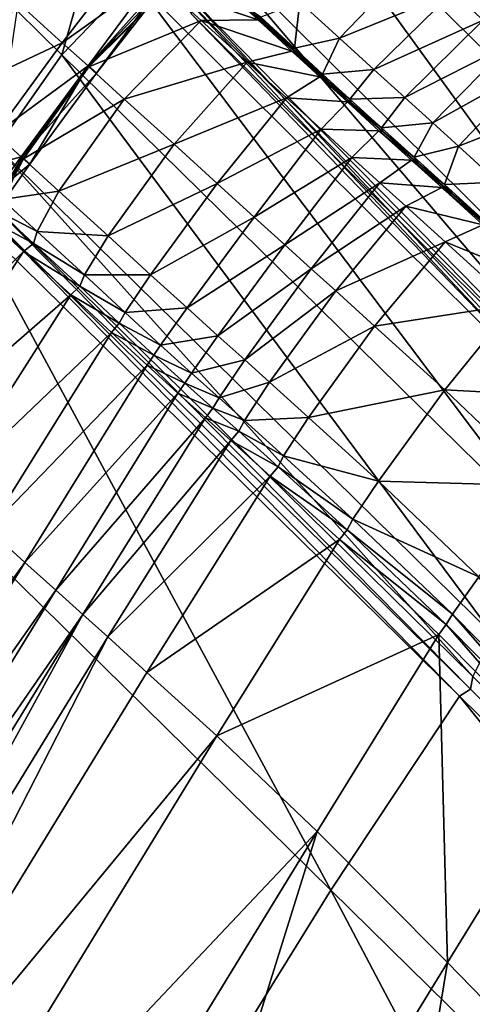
# Model space of a CAD drawing. Header units: millimetres. Extents: x 2387 to 13955, y -4964 to 364.
# Tile 227 of 656: x 6210.52 to 6217.48, y -4334.11 to -4318.94. Entities that reach past the tile are written whole.
import ezdxf

# ---------------------------------------------------------------- set-up
doc = ezdxf.new("R2010")
doc.units = ezdxf.units.MM
doc.header["$MEASUREMENT"] = 0
doc.layers.add('Predefinito', color=7, linetype='Continuous', true_color=0x000000)

msp = doc.modelspace()

# ---------------------------------------------------------------- linework, layer by layer
at = {"layer": 'Predefinito'}
for points in [[(6224.016, -4321.74, 730.353), (6216.383, -4314.229, 775.526), (6219.006, -4311.969, 775.524)], [(6223.93, -4321.923, 730.368), (6216.298, -4314.412, 775.527), (6216.383, -4314.229, 775.526)], [(6216.383, -4314.229, 775.526), (6224.016, -4321.74, 730.353), (6223.93, -4321.923, 730.368)], [(6223.737, -4321.983, 730.353), (6216.104, -4314.472, 775.526), (6216.298, -4314.412, 775.527)], [(6216.298, -4314.412, 775.527), (6223.93, -4321.923, 730.368), (6223.737, -4321.983, 730.353)], [(6223.144, -4322.371, 730.332), (6215.51, -4314.859, 775.524), (6216.104, -4314.472, 775.526)], [(6216.104, -4314.472, 775.526), (6223.737, -4321.983, 730.353), (6223.144, -4322.371, 730.332)], [(6221.855, -4323.537, 730.325), (6214.222, -4316.025, 775.523), (6215.51, -4314.859, 775.524)], [(6215.51, -4314.859, 775.524), (6223.144, -4322.371, 730.332), (6221.855, -4323.537, 730.325)], [(6220.661, -4324.914, 730.377), (6213.093, -4317.402, 775.527), (6214.222, -4316.025, 775.523)], [(6214.222, -4316.025, 775.523), (6221.855, -4323.537, 730.325), (6220.661, -4324.914, 730.377)], [(6220.348, -4325.935, 730.534), (6212.977, -4318.424, 775.54), (6213.093, -4317.402, 775.527)], [(6213.093, -4317.402, 775.527), (6220.661, -4324.914, 730.377), (6220.348, -4325.935, 730.534)], [(6211.167, -4319.485, 775.523), (6210.478, -4318.804, 780.581), (6211.689, -4317.643, 780.551)], [(6211.689, -4317.643, 780.551), (6212.28, -4318.324, 775.527), (6211.167, -4319.485, 775.523)], [(6217.18, -4318.52, 1228.555), (6217.652, -4318.949, 1228.506), (6218.914, -4317.754, 1228.463)], [(6210.498, -4318.684, 1224.99), (6211.174, -4319.297, 1225.73), (6212.21, -4317.953, 1225.473)], [(6212.581, -4318.286, 1225.59), (6212.21, -4317.953, 1225.473), (6211.174, -4319.297, 1225.73)], [(6214.83, -4318.674, 1227.811), (6215.437, -4319.227, 1228.161), (6216.613, -4318.005, 1228.46)], [(6217.18, -4318.52, 1228.555), (6216.613, -4318.005, 1228.46), (6215.437, -4319.227, 1228.161)], [(6218.8, -4326.997, 730.325), (6211.167, -4319.485, 775.523), (6212.28, -4318.324, 775.527)], [(6211.174, -4319.297, 1225.73), (6211.572, -4319.653, 1225.749), (6212.581, -4318.286, 1225.59)], [(6212.74, -4318.425, 1225.538), (6212.581, -4318.286, 1225.59), (6211.572, -4319.653, 1225.749)], [(6212.784, -4318.47, 1226.246), (6212.7, -4318.39, 1225.749), (6211.572, -4319.653, 1225.749)], [(6211.701, -4319.767, 1225.578), (6211.572, -4319.653, 1225.749), (6212.7, -4318.39, 1225.749)], [(6212.7, -4318.39, 1225.749), (6212.74, -4318.425, 1225.538), (6211.701, -4319.767, 1225.578)], [(6212.28, -4318.324, 775.527), (6219.847, -4325.835, 730.377), (6218.8, -4326.997, 730.325)], [(6219.847, -4325.835, 730.377), (6212.28, -4318.324, 775.527), (6212.937, -4318.469, 775.54)], [(6211.572, -4319.653, 1225.749), (6211.701, -4319.767, 1225.578), (6212.74, -4318.425, 1225.538)], [(6211.572, -4319.653, 1225.749), (6211.582, -4319.668, 1226.281), (6212.784, -4318.47, 1226.246)], [(6213.313, -4318.953, 1227.053), (6212.784, -4318.47, 1226.246), (6211.582, -4319.668, 1226.281)], [(6214.188, -4318.946, 1226.633), (6213.71, -4318.508, 1226.142), (6212.784, -4318.47, 1226.246)], [(6212.784, -4318.47, 1226.246), (6213.313, -4318.953, 1227.053), (6214.188, -4318.946, 1226.633)], [(6212.937, -4318.469, 775.54), (6220.308, -4325.98, 730.534), (6219.847, -4325.835, 730.377)], [(6220.308, -4325.98, 730.534), (6212.937, -4318.469, 775.54), (6213.162, -4318.858, 775.548)], [(6212.977, -4318.424, 775.54), (6220.348, -4325.935, 730.534), (6220.402, -4326.367, 730.639)], [(6220.402, -4326.367, 730.639), (6213.162, -4318.858, 775.548), (6212.977, -4318.424, 775.54)], [(6213.71, -4318.508, 1226.142), (6214.188, -4318.946, 1226.633), (6214.557, -4319.232, 1226.354)], [(6214.557, -4319.232, 1226.354), (6214.115, -4318.825, 1226.073), (6213.71, -4318.508, 1226.142)], [(6215.437, -4319.227, 1228.161), (6215.968, -4319.71, 1228.243), (6217.18, -4318.52, 1228.555)], [(6217.652, -4318.949, 1228.506), (6217.18, -4318.52, 1228.555), (6215.968, -4319.71, 1228.243)], [(6211.174, -4319.297, 1225.73), (6210.498, -4318.684, 1224.99), (6209.482, -4320.094, 1224.958)], [(6214.227, -4318.901, 1226.633), (6214.747, -4319.38, 1227.061), (6214.83, -4318.674, 1227.811)], [(6215.437, -4319.227, 1228.161), (6214.83, -4318.674, 1227.811), (6214.747, -4319.38, 1227.061)], [(6210.478, -4318.804, 780.581), (6211.167, -4319.485, 775.523), (6210.17, -4320.908, 775.524)], [(6214.115, -4318.825, 1226.073), (6214.557, -4319.232, 1226.354), (6214.227, -4318.901, 1226.633)], [(6211.582, -4319.668, 1226.281), (6212.129, -4320.166, 1227.193), (6213.313, -4318.953, 1227.053)], [(6214.017, -4319.595, 1227.811), (6213.313, -4318.953, 1227.053), (6212.129, -4320.166, 1227.193)], [(6213.162, -4318.858, 775.548), (6220.402, -4326.367, 730.639), (6220.308, -4325.98, 730.534)], [(6214.707, -4319.425, 1227.061), (6214.188, -4318.946, 1226.633), (6213.313, -4318.953, 1227.053)], [(6213.313, -4318.953, 1227.053), (6214.017, -4319.595, 1227.811), (6214.707, -4319.425, 1227.061)], [(6214.188, -4318.946, 1226.633), (6214.707, -4319.425, 1227.061), (6214.954, -4319.602, 1226.562)], [(6214.954, -4319.602, 1226.562), (6214.557, -4319.232, 1226.354), (6214.188, -4318.946, 1226.633)], [(6214.747, -4319.38, 1227.061), (6214.227, -4318.901, 1226.633), (6214.557, -4319.232, 1226.354)], [(6215.968, -4319.71, 1228.243), (6216.443, -4320.142, 1228.192), (6217.652, -4318.949, 1228.506)], [(6218.06, -4319.32, 1228.499), (6217.652, -4318.949, 1228.506), (6216.443, -4320.142, 1228.192)], [(6209.482, -4320.094, 1224.958), (6210.146, -4320.699, 1225.695), (6211.174, -4319.297, 1225.73)], [(6211.572, -4319.653, 1225.749), (6211.174, -4319.297, 1225.73), (6210.146, -4320.699, 1225.695)], [(6214.557, -4319.232, 1226.354), (6214.954, -4319.602, 1226.562), (6214.747, -4319.38, 1227.061)], [(6214.747, -4319.38, 1227.061), (6215.179, -4319.779, 1227.265), (6215.437, -4319.227, 1228.161)], [(6215.968, -4319.71, 1228.243), (6215.437, -4319.227, 1228.161), (6215.179, -4319.779, 1227.265)], [(6215.139, -4319.824, 1227.265), (6214.707, -4319.425, 1227.061), (6214.017, -4319.595, 1227.811)], [(6214.707, -4319.425, 1227.061), (6215.139, -4319.824, 1227.265), (6215.27, -4319.899, 1226.667)], [(6215.27, -4319.899, 1226.667), (6214.954, -4319.602, 1226.562), (6214.707, -4319.425, 1227.061)], [(6215.179, -4319.779, 1227.265), (6214.747, -4319.38, 1227.061), (6214.954, -4319.602, 1226.562)], [(6216.443, -4320.142, 1228.192), (6216.874, -4320.532, 1228.189), (6218.06, -4319.32, 1228.499)], [(6218.433, -4319.661, 1228.718), (6218.06, -4319.32, 1228.499), (6216.874, -4320.532, 1228.189)], [(6217.803, -4328.42, 730.332), (6210.17, -4320.908, 775.524), (6211.167, -4319.485, 775.523)], [(6211.167, -4319.485, 775.523), (6218.8, -4326.997, 730.325), (6217.803, -4328.42, 730.332)], [(6212.129, -4320.166, 1227.193), (6212.894, -4320.862, 1228.06), (6214.017, -4319.595, 1227.811)], [(6214.624, -4320.148, 1228.161), (6214.017, -4319.595, 1227.811), (6212.894, -4320.862, 1228.06)], [(6214.017, -4319.595, 1227.811), (6214.624, -4320.148, 1228.161), (6215.139, -4319.824, 1227.265)], [(6214.954, -4319.602, 1226.562), (6215.27, -4319.899, 1226.667), (6215.179, -4319.779, 1227.265)], [(6210.146, -4320.699, 1225.695), (6210.54, -4321.053, 1225.727), (6211.572, -4319.653, 1225.749)], [(6211.701, -4319.767, 1225.578), (6211.572, -4319.653, 1225.749), (6210.54, -4321.053, 1225.727)], [(6210.674, -4321.169, 1225.573), (6210.558, -4321.065, 1225.75), (6211.572, -4319.653, 1225.749)], [(6211.582, -4319.668, 1226.281), (6211.572, -4319.653, 1225.749), (6210.558, -4321.065, 1225.75)], [(6210.558, -4321.065, 1225.75), (6210.579, -4321.087, 1226.277), (6211.582, -4319.668, 1226.281)], [(6212.129, -4320.166, 1227.193), (6211.582, -4319.668, 1226.281), (6210.579, -4321.087, 1226.277)], [(6211.572, -4319.653, 1225.749), (6211.701, -4319.767, 1225.578), (6210.674, -4321.169, 1225.573)], [(6215.179, -4319.779, 1227.265), (6215.6, -4320.165, 1227.306), (6215.968, -4319.71, 1228.243)], [(6216.443, -4320.142, 1228.192), (6215.968, -4319.71, 1228.243), (6215.6, -4320.165, 1227.306)], [(6216.874, -4320.532, 1228.189), (6217.271, -4320.893, 1228.415), (6218.433, -4319.661, 1228.718)], [(6219.031, -4320.205, 1229.206), (6218.433, -4319.661, 1228.718), (6217.271, -4320.893, 1228.415)], [(6210.54, -4321.053, 1225.727), (6210.674, -4321.169, 1225.573), (6211.701, -4319.767, 1225.578)], [(6215.561, -4320.21, 1227.306), (6215.139, -4319.824, 1227.265), (6214.624, -4320.148, 1228.161)], [(6215.139, -4319.824, 1227.265), (6215.561, -4320.21, 1227.306), (6215.618, -4320.221, 1226.681)], [(6215.618, -4320.221, 1226.681), (6215.27, -4319.899, 1226.667), (6215.139, -4319.824, 1227.265)], [(6215.6, -4320.165, 1227.306), (6215.179, -4319.779, 1227.265), (6215.27, -4319.899, 1226.667)], [(6215.27, -4319.899, 1226.667), (6215.618, -4320.221, 1226.681), (6215.6, -4320.165, 1227.306)], [(6210.579, -4321.087, 1226.277), (6211.124, -4321.583, 1227.174), (6212.129, -4320.166, 1227.193)], [(6212.894, -4320.862, 1228.06), (6212.129, -4320.166, 1227.193), (6211.124, -4321.583, 1227.174)], [(6212.894, -4320.862, 1228.06), (6213.559, -4321.466, 1228.46), (6214.624, -4320.148, 1228.161)], [(6215.155, -4320.631, 1228.243), (6214.624, -4320.148, 1228.161), (6213.559, -4321.466, 1228.46)], [(6214.624, -4320.148, 1228.161), (6215.155, -4320.631, 1228.243), (6215.561, -4320.21, 1227.306)], [(6216.047, -4320.652, 1227.248), (6215.561, -4320.21, 1227.306), (6215.155, -4320.631, 1228.243)], [(6215.561, -4320.21, 1227.306), (6216.047, -4320.652, 1227.248), (6216.112, -4320.669, 1226.619)], [(6216.112, -4320.669, 1226.619), (6215.618, -4320.221, 1226.681), (6215.561, -4320.21, 1227.306)], [(6215.6, -4320.165, 1227.306), (6216.087, -4320.607, 1227.248), (6216.443, -4320.142, 1228.192)], [(6216.087, -4320.607, 1227.248), (6215.6, -4320.165, 1227.306), (6215.618, -4320.221, 1226.681)], [(6216.874, -4320.532, 1228.189), (6216.443, -4320.142, 1228.192), (6216.087, -4320.607, 1227.248)], [(6217.271, -4320.893, 1228.415), (6217.877, -4321.444, 1228.907), (6219.031, -4320.205, 1229.206)], [(6215.618, -4320.221, 1226.681), (6216.112, -4320.669, 1226.619), (6216.087, -4320.607, 1227.248)], [(6213.559, -4321.466, 1228.46), (6214.126, -4321.982, 1228.555), (6215.155, -4320.631, 1228.243)], [(6215.63, -4321.063, 1228.192), (6215.155, -4320.631, 1228.243), (6214.126, -4321.982, 1228.555)], [(6215.155, -4320.631, 1228.243), (6215.63, -4321.063, 1228.192), (6216.047, -4320.652, 1227.248)], [(6216.549, -4321.105, 1227.259), (6216.047, -4320.652, 1227.248), (6215.63, -4321.063, 1228.192)], [(6216.047, -4320.652, 1227.248), (6216.549, -4321.105, 1227.259), (6216.661, -4321.163, 1226.639)], [(6216.661, -4321.163, 1226.639), (6216.112, -4320.669, 1226.619), (6216.047, -4320.652, 1227.248)], [(6216.087, -4320.607, 1227.248), (6216.589, -4321.06, 1227.259), (6216.874, -4320.532, 1228.189)], [(6216.589, -4321.06, 1227.259), (6216.087, -4320.607, 1227.248), (6216.112, -4320.669, 1226.619)], [(6217.271, -4320.893, 1228.415), (6216.874, -4320.532, 1228.189), (6216.589, -4321.06, 1227.259)], [(6210.54, -4321.053, 1225.727), (6210.146, -4320.699, 1225.695), (6209.741, -4321.273, 1225.589)], [(6216.112, -4320.669, 1226.619), (6216.661, -4321.163, 1226.639), (6216.589, -4321.06, 1227.259)], [(6217.492, -4329.058, 730.353), (6209.859, -4321.546, 775.525), (6210.17, -4320.908, 775.524)], [(6210.17, -4320.908, 775.524), (6217.803, -4328.42, 730.332), (6217.492, -4329.058, 730.353)], [(6211.124, -4321.583, 1227.174), (6211.879, -4322.273, 1228.026), (6212.894, -4320.862, 1228.06)], [(6213.559, -4321.466, 1228.46), (6212.894, -4320.862, 1228.06), (6211.879, -4322.273, 1228.026)], [(6216.589, -4321.06, 1227.259), (6217.055, -4321.481, 1227.509), (6217.271, -4320.893, 1228.415)], [(6217.877, -4321.444, 1228.907), (6217.271, -4320.893, 1228.415), (6217.055, -4321.481, 1227.509)], [(6209.741, -4321.273, 1225.589), (6210.123, -4321.619, 1225.662), (6210.54, -4321.053, 1225.727)], [(6210.674, -4321.169, 1225.573), (6210.54, -4321.053, 1225.727), (6210.123, -4321.619, 1225.662)], [(6210.579, -4321.087, 1226.277), (6210.558, -4321.065, 1225.75), (6210.195, -4321.667, 1225.75)], [(6210.27, -4321.745, 1225.557), (6210.195, -4321.667, 1225.75), (6210.558, -4321.065, 1225.75)], [(6210.195, -4321.667, 1225.75), (6210.25, -4321.712, 1226.263), (6210.579, -4321.087, 1226.277)], [(6211.124, -4321.583, 1227.174), (6210.579, -4321.087, 1226.277), (6210.25, -4321.712, 1226.263)], [(6210.558, -4321.065, 1225.75), (6210.674, -4321.169, 1225.573), (6210.27, -4321.745, 1225.557)], [(6214.126, -4321.982, 1228.555), (6214.598, -4322.41, 1228.506), (6215.63, -4321.063, 1228.192)], [(6216.062, -4321.454, 1228.189), (6215.63, -4321.063, 1228.192), (6214.598, -4322.41, 1228.506)], [(6215.63, -4321.063, 1228.192), (6216.062, -4321.454, 1228.189), (6216.549, -4321.105, 1227.259)], [(6217.015, -4321.526, 1227.509), (6216.549, -4321.105, 1227.259), (6216.062, -4321.454, 1228.189)], [(6216.549, -4321.105, 1227.259), (6217.015, -4321.526, 1227.509), (6217.173, -4321.626, 1226.904)], [(6217.173, -4321.626, 1226.904), (6216.661, -4321.163, 1226.639), (6216.549, -4321.105, 1227.259)], [(6217.055, -4321.481, 1227.509), (6216.589, -4321.06, 1227.259), (6216.661, -4321.163, 1226.639)], [(6210.123, -4321.619, 1225.662), (6210.27, -4321.745, 1225.557), (6210.674, -4321.169, 1225.573)], [(6216.661, -4321.163, 1226.639), (6217.173, -4321.626, 1226.904), (6217.055, -4321.481, 1227.509)], [(6217.456, -4329.257, 730.367), (6209.824, -4321.745, 775.526), (6209.859, -4321.546, 775.525)], [(6209.859, -4321.546, 775.525), (6217.492, -4329.058, 730.353), (6217.456, -4329.257, 730.367)], [(6211.879, -4322.273, 1228.026), (6212.534, -4322.871, 1228.419), (6213.559, -4321.466, 1228.46)], [(6214.126, -4321.982, 1228.555), (6213.559, -4321.466, 1228.46), (6212.534, -4322.871, 1228.419)], [(6214.598, -4322.41, 1228.506), (6215.006, -4322.78, 1228.499), (6216.062, -4321.454, 1228.189)], [(6216.458, -4321.814, 1228.415), (6216.062, -4321.454, 1228.189), (6215.006, -4322.78, 1228.499)], [(6216.062, -4321.454, 1228.189), (6216.458, -4321.814, 1228.415), (6217.015, -4321.526, 1227.509)], [(6217.647, -4322.1, 1228.013), (6217.015, -4321.526, 1227.509), (6216.458, -4321.814, 1228.415)], [(6217.015, -4321.526, 1227.509), (6217.647, -4322.1, 1228.013), (6217.822, -4322.215, 1227.417)], [(6217.822, -4322.215, 1227.417), (6217.173, -4321.626, 1226.904), (6217.015, -4321.526, 1227.509)], [(6217.055, -4321.481, 1227.509), (6217.686, -4322.055, 1228.013), (6217.877, -4321.444, 1228.907)], [(6217.686, -4322.055, 1228.013), (6217.055, -4321.481, 1227.509), (6217.173, -4321.626, 1226.904)], [(6210.786, -4322.203, 1227.116), (6210.25, -4321.712, 1226.263), (6210.202, -4321.903, 1226.253)], [(6210.25, -4321.712, 1226.263), (6210.786, -4322.203, 1227.116), (6211.124, -4321.583, 1227.174)], [(6211.879, -4322.273, 1228.026), (6211.124, -4321.583, 1227.174), (6210.786, -4322.203, 1227.116)], [(6217.173, -4321.626, 1226.904), (6217.822, -4322.215, 1227.417), (6217.686, -4322.055, 1228.013)], [(6215.306, -4332.349, 730.332), (6207.673, -4324.838, 775.523), (6209.652, -4321.853, 775.525)], [(6217.285, -4329.365, 730.353), (6209.652, -4321.853, 775.525), (6209.824, -4321.745, 775.526)], [(6209.652, -4321.853, 775.525), (6217.285, -4329.365, 730.353), (6215.306, -4332.349, 730.332)], [(6209.824, -4321.745, 775.526), (6217.456, -4329.257, 730.367), (6217.285, -4329.365, 730.353)], [(6215.006, -4322.78, 1228.499), (6215.381, -4323.12, 1228.718), (6216.458, -4321.814, 1228.415)], [(6217.064, -4322.365, 1228.907), (6216.458, -4321.814, 1228.415), (6215.381, -4323.12, 1228.718)], [(6216.458, -4321.814, 1228.415), (6217.064, -4322.365, 1228.907), (6217.647, -4322.1, 1228.013)], [(6210.579, -4322.512, 1227.116), (6210.043, -4322.02, 1226.263), (6208.087, -4325.01, 1226.277)], [(6210.733, -4322.391, 1227.078), (6210.202, -4321.903, 1226.253), (6210.043, -4322.02, 1226.263)], [(6210.043, -4322.02, 1226.263), (6210.579, -4322.512, 1227.116), (6210.733, -4322.391, 1227.078)], [(6210.202, -4321.903, 1226.253), (6210.733, -4322.391, 1227.078), (6210.786, -4322.203, 1227.116)], [(6212.534, -4322.871, 1228.419), (6213.095, -4323.382, 1228.511), (6214.126, -4321.982, 1228.555)], [(6214.598, -4322.41, 1228.506), (6214.126, -4321.982, 1228.555), (6213.095, -4323.382, 1228.511)], [(6218.646, -4323.011, 1228.79), (6217.647, -4322.1, 1228.013), (6217.064, -4322.365, 1228.907)], [(6211.514, -4322.874, 1227.923), (6210.786, -4322.203, 1227.116), (6210.733, -4322.391, 1227.078)], [(6210.786, -4322.203, 1227.116), (6211.514, -4322.874, 1227.923), (6211.879, -4322.273, 1228.026)], [(6212.534, -4322.871, 1228.419), (6211.879, -4322.273, 1228.026), (6211.514, -4322.874, 1227.923)], [(6211.442, -4323.049, 1227.854), (6210.733, -4322.391, 1227.078), (6210.579, -4322.512, 1227.116)], [(6210.733, -4322.391, 1227.078), (6211.442, -4323.049, 1227.854), (6211.514, -4322.874, 1227.923)], [(6213.095, -4323.382, 1228.511), (6213.569, -4323.811, 1228.463), (6214.598, -4322.41, 1228.506)], [(6215.006, -4322.78, 1228.499), (6214.598, -4322.41, 1228.506), (6213.569, -4323.811, 1228.463)], [(6215.381, -4323.12, 1228.718), (6215.979, -4323.664, 1229.206), (6217.064, -4322.365, 1228.907)], [(6218.124, -4323.33, 1229.703), (6217.064, -4322.365, 1228.907), (6215.979, -4323.664, 1229.206)], [(6217.064, -4322.365, 1228.907), (6218.124, -4323.33, 1229.703), (6218.646, -4323.011, 1228.79)], [(6208.087, -4325.01, 1226.277), (6208.63, -4325.51, 1227.174), (6210.579, -4322.512, 1227.116)], [(6211.306, -4323.183, 1227.923), (6210.579, -4322.512, 1227.116), (6208.63, -4325.51, 1227.174)], [(6210.579, -4322.512, 1227.116), (6211.306, -4323.183, 1227.923), (6211.442, -4323.049, 1227.854)], [(6213.569, -4323.811, 1228.463), (6213.982, -4324.184, 1228.456), (6215.006, -4322.78, 1228.499)], [(6215.381, -4323.12, 1228.718), (6215.006, -4322.78, 1228.499), (6213.982, -4324.184, 1228.456)], [(6212.142, -4323.454, 1228.295), (6211.514, -4322.874, 1227.923), (6211.442, -4323.049, 1227.854)], [(6211.514, -4322.874, 1227.923), (6212.142, -4323.454, 1228.295), (6212.534, -4322.871, 1228.419)], [(6213.095, -4323.382, 1228.511), (6212.534, -4322.871, 1228.419), (6212.142, -4323.454, 1228.295)], [(6212.052, -4323.618, 1228.213), (6211.442, -4323.049, 1227.854), (6211.306, -4323.183, 1227.923)], [(6211.442, -4323.049, 1227.854), (6212.052, -4323.618, 1228.213), (6212.142, -4323.454, 1228.295)], [(6208.63, -4325.51, 1227.174), (6209.385, -4326.198, 1228.026), (6211.306, -4323.183, 1227.923)], [(6211.934, -4323.763, 1228.295), (6211.306, -4323.183, 1227.923), (6209.385, -4326.198, 1228.026)], [(6211.306, -4323.183, 1227.923), (6211.934, -4323.763, 1228.295), (6212.052, -4323.618, 1228.213)], [(6213.982, -4324.184, 1228.456), (6214.361, -4324.527, 1228.676), (6215.381, -4323.12, 1228.718)], [(6215.979, -4323.664, 1229.206), (6215.381, -4323.12, 1228.718), (6214.361, -4324.527, 1228.676)], [(6212.142, -4323.454, 1228.295), (6212.686, -4323.954, 1228.382), (6213.095, -4323.382, 1228.511)], [(6213.569, -4323.811, 1228.463), (6213.095, -4323.382, 1228.511), (6212.686, -4323.954, 1228.382)], [(6215.979, -4323.664, 1229.206), (6217.059, -4324.646, 1230.008), (6218.124, -4323.33, 1229.703)], [(6219.646, -4324.782, 1230.562), (6218.124, -4323.33, 1229.703), (6217.059, -4324.646, 1230.008)], [(6212.686, -4323.954, 1228.382), (6212.142, -4323.454, 1228.295), (6212.052, -4323.618, 1228.213)], [(6212.585, -4324.11, 1228.296), (6212.052, -4323.618, 1228.213), (6211.934, -4323.763, 1228.295)], [(6212.052, -4323.618, 1228.213), (6212.585, -4324.11, 1228.296), (6212.686, -4323.954, 1228.382)], [(6214.361, -4324.527, 1228.676), (6214.961, -4325.072, 1229.165), (6215.979, -4323.664, 1229.206)], [(6217.059, -4324.646, 1230.008), (6215.979, -4323.664, 1229.206), (6214.961, -4325.072, 1229.165)], [(6209.385, -4326.198, 1228.026), (6210.038, -4326.793, 1228.418), (6211.934, -4323.763, 1228.295)], [(6212.478, -4324.264, 1228.382), (6211.934, -4323.763, 1228.295), (6210.038, -4326.793, 1228.418)], [(6211.934, -4323.763, 1228.295), (6212.478, -4324.264, 1228.382), (6212.585, -4324.11, 1228.296)], [(6212.686, -4323.954, 1228.382), (6213.162, -4324.385, 1228.333), (6213.569, -4323.811, 1228.463)], [(6213.982, -4324.184, 1228.456), (6213.569, -4323.811, 1228.463), (6213.162, -4324.385, 1228.333)], [(6213.162, -4324.385, 1228.333), (6212.686, -4323.954, 1228.382), (6212.585, -4324.11, 1228.296)], [(6213.062, -4324.541, 1228.246), (6212.585, -4324.11, 1228.296), (6212.478, -4324.264, 1228.382)], [(6212.585, -4324.11, 1228.296), (6213.062, -4324.541, 1228.246), (6213.162, -4324.385, 1228.333)], [(6210.038, -4326.793, 1228.418), (6210.599, -4327.302, 1228.51), (6212.478, -4324.264, 1228.382)], [(6212.953, -4324.694, 1228.333), (6212.478, -4324.264, 1228.382), (6210.599, -4327.302, 1228.51)], [(6212.478, -4324.264, 1228.382), (6212.953, -4324.694, 1228.333), (6213.062, -4324.541, 1228.246)], [(6213.162, -4324.385, 1228.333), (6213.586, -4324.765, 1228.328), (6213.982, -4324.184, 1228.456)], [(6214.361, -4324.527, 1228.676), (6213.982, -4324.184, 1228.456), (6213.586, -4324.765, 1228.328)], [(6213.586, -4324.765, 1228.328), (6213.162, -4324.385, 1228.333), (6213.062, -4324.541, 1228.246)], [(6213.493, -4324.927, 1228.243), (6213.062, -4324.541, 1228.246), (6212.953, -4324.694, 1228.333)], [(6213.062, -4324.541, 1228.246), (6213.493, -4324.927, 1228.243), (6213.586, -4324.765, 1228.328)], [(6213.586, -4324.765, 1228.328), (6213.976, -4325.115, 1228.552), (6214.361, -4324.527, 1228.676)], [(6214.961, -4325.072, 1229.165), (6214.361, -4324.527, 1228.676), (6213.976, -4325.115, 1228.552)], [(6210.599, -4327.302, 1228.51), (6211.076, -4327.731, 1228.462), (6212.953, -4324.694, 1228.333)], [(6213.378, -4325.074, 1228.328), (6212.953, -4324.694, 1228.333), (6211.076, -4327.731, 1228.462)], [(6212.953, -4324.694, 1228.333), (6213.378, -4325.074, 1228.328), (6213.493, -4324.927, 1228.243)], [(6214.961, -4325.072, 1229.165), (6216.037, -4326.052, 1229.966), (6217.059, -4324.646, 1230.008)], [(6218.607, -4326.122, 1230.875), (6217.059, -4324.646, 1230.008), (6216.037, -4326.052, 1229.966)], [(6217.059, -4324.646, 1230.008), (6218.607, -4326.122, 1230.875), (6219.646, -4324.782, 1230.562)], [(6207.673, -4324.838, 775.523), (6215.306, -4332.349, 730.332), (6209.845, -4341.179, 730.325)], [(6213.976, -4325.115, 1228.552), (6213.586, -4324.765, 1228.328), (6213.493, -4324.927, 1228.243)], [(6213.89, -4325.281, 1228.468), (6213.493, -4324.927, 1228.243), (6213.378, -4325.074, 1228.328)], [(6213.493, -4324.927, 1228.243), (6213.89, -4325.281, 1228.468), (6213.976, -4325.115, 1228.552)], [(6211.076, -4327.731, 1228.462), (6211.493, -4328.105, 1228.457), (6213.378, -4325.074, 1228.328)], [(6213.768, -4325.425, 1228.552), (6213.378, -4325.074, 1228.328), (6211.493, -4328.105, 1228.457)], [(6213.378, -4325.074, 1228.328), (6213.768, -4325.425, 1228.552), (6213.89, -4325.281, 1228.468)], [(6214.58, -4325.662, 1229.042), (6213.976, -4325.115, 1228.552), (6213.89, -4325.281, 1228.468)], [(6213.976, -4325.115, 1228.552), (6214.58, -4325.662, 1229.042), (6214.961, -4325.072, 1229.165)], [(6216.037, -4326.052, 1229.966), (6214.961, -4325.072, 1229.165), (6214.58, -4325.662, 1229.042)], [(6214.496, -4325.831, 1228.96), (6213.89, -4325.281, 1228.468), (6213.768, -4325.425, 1228.552)], [(6213.89, -4325.281, 1228.468), (6214.496, -4325.831, 1228.96), (6214.58, -4325.662, 1229.042)], [(6211.493, -4328.105, 1228.457), (6211.875, -4328.451, 1228.677), (6213.768, -4325.425, 1228.552)], [(6214.372, -4325.973, 1229.042), (6213.768, -4325.425, 1228.552), (6211.875, -4328.451, 1228.677)], [(6213.768, -4325.425, 1228.552), (6214.372, -4325.973, 1229.042), (6214.496, -4325.831, 1228.96)], [(6215.647, -4326.636, 1229.84), (6214.58, -4325.662, 1229.042), (6214.496, -4325.831, 1228.96)], [(6214.58, -4325.662, 1229.042), (6215.647, -4326.636, 1229.84), (6216.037, -4326.052, 1229.966)], [(6211.875, -4328.451, 1228.677), (6212.477, -4328.998, 1229.166), (6214.372, -4325.973, 1229.042)], [(6215.438, -4326.947, 1229.84), (6214.372, -4325.973, 1229.042), (6212.477, -4328.998, 1229.166)], [(6215.557, -4326.801, 1229.756), (6214.496, -4325.831, 1228.96), (6214.372, -4325.973, 1229.042)], [(6214.372, -4325.973, 1229.042), (6215.438, -4326.947, 1229.84), (6215.557, -4326.801, 1229.756)], [(6214.496, -4325.831, 1228.96), (6215.557, -4326.801, 1229.756), (6215.647, -4326.636, 1229.84)], [(6217.581, -4327.524, 1230.832), (6216.037, -4326.052, 1229.966), (6215.647, -4326.636, 1229.84)], [(6216.037, -4326.052, 1229.966), (6217.581, -4327.524, 1230.832), (6218.607, -4326.122, 1230.875)], [(6217.178, -4328.1, 1230.703), (6215.647, -4326.636, 1229.84), (6215.557, -4326.801, 1229.756)], [(6215.647, -4326.636, 1229.84), (6217.178, -4328.1, 1230.703), (6217.581, -4327.524, 1230.832)], [(6210.599, -4327.302, 1228.51), (6210.038, -4326.793, 1228.418), (6204.617, -4335.609, 1228.457)], [(6217.08, -4328.26, 1230.617), (6215.557, -4326.801, 1229.756), (6215.438, -4326.947, 1229.84)], [(6215.557, -4326.801, 1229.756), (6217.08, -4328.26, 1230.617), (6217.178, -4328.1, 1230.703)], [(6212.477, -4328.998, 1229.166), (6213.552, -4329.976, 1229.967), (6215.438, -4326.947, 1229.84)], [(6216.969, -4328.412, 1230.703), (6215.438, -4326.947, 1229.84), (6213.552, -4329.976, 1229.967)], [(6215.438, -4326.947, 1229.84), (6216.969, -4328.412, 1230.703), (6217.08, -4328.26, 1230.617)], [(6204.617, -4335.609, 1228.457), (6205.182, -4336.114, 1228.55), (6210.599, -4327.302, 1228.51)], [(6211.076, -4327.731, 1228.462), (6210.599, -4327.302, 1228.51), (6205.182, -4336.114, 1228.55)], [(6217.581, -4327.524, 1230.832), (6217.178, -4328.1, 1230.703), (6219.174, -4330.121, 1231.387)], [(6205.182, -4336.114, 1228.55), (6205.668, -4336.54, 1228.503), (6211.076, -4327.731, 1228.462)], [(6211.493, -4328.105, 1228.457), (6211.076, -4327.731, 1228.462), (6205.668, -4336.54, 1228.503)], [(6205.668, -4336.54, 1228.503), (6206.094, -4336.915, 1228.5), (6211.493, -4328.105, 1228.457)], [(6211.493, -4328.105, 1228.457), (6206.094, -4336.915, 1228.5), (6206.48, -4337.267, 1228.721)], [(6206.48, -4337.267, 1228.721), (6211.875, -4328.451, 1228.677), (6211.493, -4328.105, 1228.457)], [(6217.178, -4328.1, 1230.703), (6217.08, -4328.26, 1230.617), (6219.073, -4330.279, 1231.3)], [(6219.073, -4330.279, 1231.3), (6219.174, -4330.121, 1231.387), (6217.178, -4328.1, 1230.703)], [(6217.08, -4328.26, 1230.617), (6216.969, -4328.412, 1230.703), (6218.965, -4330.433, 1231.387)], [(6218.965, -4330.433, 1231.387), (6219.073, -4330.279, 1231.3), (6217.08, -4328.26, 1230.617)], [(6211.875, -4328.451, 1228.677), (6206.48, -4337.267, 1228.721), (6207.083, -4337.818, 1229.211)], [(6207.083, -4337.818, 1229.211), (6212.477, -4328.998, 1229.166), (6211.875, -4328.451, 1228.677)], [(6213.552, -4329.976, 1229.967), (6215.095, -4331.446, 1230.833), (6216.969, -4328.412, 1230.703)], [(6216.969, -4328.412, 1230.703), (6215.095, -4331.446, 1230.833), (6217.099, -4333.467, 1231.518)], [(6217.099, -4333.467, 1231.518), (6218.965, -4330.433, 1231.387), (6216.969, -4328.412, 1230.703)], [(6213.552, -4329.976, 1229.967), (6212.477, -4328.998, 1229.166), (6207.083, -4337.818, 1229.211)], [(6238.451, -4349.917, 608.134), (6217.456, -4329.257, 730.367), (6217.492, -4329.058, 730.353)], [(6238.28, -4350.025, 608.116), (6217.285, -4329.365, 730.353), (6217.456, -4329.257, 730.367)], [(6217.456, -4329.257, 730.367), (6238.451, -4349.917, 608.134), (6238.28, -4350.025, 608.116)], [(6236.3, -4353.01, 608.088), (6215.306, -4332.349, 730.332), (6217.285, -4329.365, 730.353)], [(6217.285, -4329.365, 730.353), (6238.28, -4350.025, 608.116), (6236.3, -4353.01, 608.088)], [(6207.083, -4337.818, 1229.211), (6208.161, -4338.79, 1230.011), (6213.552, -4329.976, 1229.967)], [(6215.095, -4331.446, 1230.833), (6213.552, -4329.976, 1229.967), (6208.161, -4338.79, 1230.011)], [(6218.965, -4330.433, 1231.387), (6217.099, -4333.467, 1231.518), (6220.45, -4336.912, 1232.1)], [(6208.161, -4338.79, 1230.011), (6209.709, -4340.249, 1230.876), (6215.095, -4331.446, 1230.833)], [(6215.095, -4331.446, 1230.833), (6209.709, -4340.249, 1230.876), (6211.723, -4342.26, 1231.561)], [(6211.723, -4342.26, 1231.561), (6217.099, -4333.467, 1231.518), (6215.095, -4331.446, 1230.833)], [(6230.84, -4361.84, 608.078), (6209.845, -4341.179, 730.325), (6215.306, -4332.349, 730.332)], [(6215.306, -4332.349, 730.332), (6236.3, -4353.01, 608.088), (6230.84, -4361.84, 608.078)], [(6217.099, -4333.467, 1231.518), (6211.723, -4342.26, 1231.561), (6215.094, -4345.69, 1232.143)], [(6215.094, -4345.69, 1232.143), (6220.45, -4336.912, 1232.1), (6217.099, -4333.467, 1231.518)]]:
    msp.add_3dface(points, dxfattribs=at)

doc.saveas('drawing.dxf')
